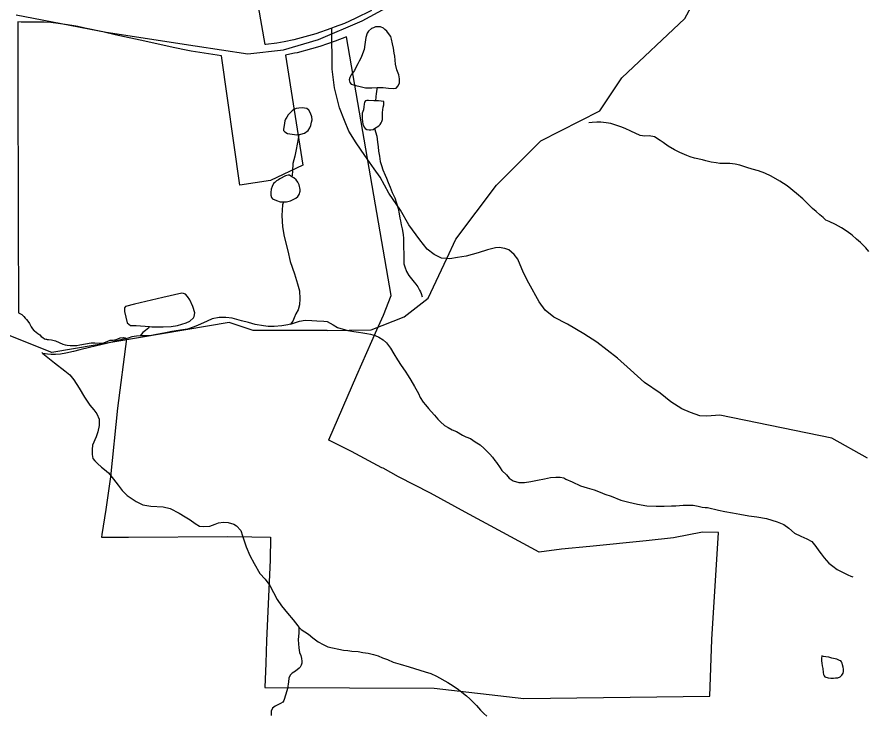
# Model space of a CAD drawing. Extents: x 2001466 to 31450019, y -30647475 to 847247.
# Drawn here: x 2035829 to 2039659, y 678927 to 682071 of the extents above; entities that cross this region are included whole.
import ezdxf

# ---------------------------------------------------------------- set-up
doc = ezdxf.new("R2010")
doc.units = 0
for name, color, linetype in [('Exist Boundary Political City Limit New', 7, 'Continuous'), ('Exist Hydrographic Creek Single Shore', 7, 'Continuous'), ('Exist Hydrographic Misc Water Feature', 7, 'Continuous'), ('Exist Road Non-System Type 51', 7, 'Continuous'), ('Exist Road Secondary Type 51 Attributed', 7, 'Continuous'), ('Map Preparation Boundary City Limit Buffer Line', 7, 'Continuous')]:
    doc.layers.add(name, color=color, linetype=linetype)

msp = doc.modelspace()

# ---------------------------------------------------------------- linework, layer by layer
at = {"layer": 'Exist Boundary Political City Limit New'}
for points in [[(2037426.1, 682100.1), (2037353.2, 682064.7), (2037305.1, 682042.2), (2037258.2, 682024.7), (2037242.6, 682018.8), (2037174.8, 681995.6), (2037076.4, 681968.2), (2037032.5, 681958.8), (2036999.8, 681953.2), (2036950.2, 681947.2), (2036947, 681947), (2036901.5, 682205.7)], [(2035832.4, 682048.5), (2035832.1, 681821.8), (2035833.8, 681161.9), (2035835.4, 680737.7), (2035838.8, 680736.6), (2035844.1, 680734.2), (2035850.4, 680730), (2035859.5, 680721.9), (2035866, 680714.9), (2035871.1, 680708.8), (2035877.6, 680700.3), (2035884.8, 680689.6), (2035890.9, 680678.6), (2035892.8, 680674.5), (2035895, 680670.4), (2035898.1, 680666), (2035904.6, 680659), (2035907.1, 680656.8), (2035923, 680645.8), (2035931.9, 680638.6), (2035938.2, 680632.2), (2035944.6, 680626.4), (2035952.8, 680621.8), (2035959.1, 680619.9), (2035961.8, 680619.4)], [(2035961.8, 680619.4), (2035965.1, 680618.8), (2035969.8, 680618.6), (2035983.8, 680617.1), (2036001.4, 680612.1), (2036018.5, 680605.1), (2036035.4, 680596.9), (2036045.5, 680593.9), (2036054.4, 680592.4), (2036067.9, 680591.1), (2036075.6, 680590.7), (2036086.2, 680590.9), (2036097.6, 680591.6), (2036111.9, 680593.4), (2036162.6, 680603.2), (2036170, 680603.8), (2036179.2, 680603.4), (2036198.4, 680601.6), (2036208, 680601.4), (2036219.9, 680603.4), (2036238.6, 680611.2), (2036248.8, 680614.6), (2036252, 680615.2), (2036262.1, 680615.5), (2036267.9, 680616.1), (2036272.2, 680617.3), (2036293, 680625.8), (2036306.4, 680627.6), (2036309.2, 680627.2), (2036316, 680625.1), (2036321.2, 680622.5), (2036322.6, 680620.5), (2036281.9, 680309.5), (2036249.6, 680000), (2036228.4, 679852.7), (2036210.8, 679739.1), (2036209, 679727.5), (2036210.4, 679728.3), (2036330.8, 679727.9), (2036777.4, 679730.1), (2036886.8, 679729.1), (2036970.8, 679727.4), (2036969.2, 679624.1), (2036952.5, 679262.3), (2036949.2, 679159.8), (2036944.8, 679049.9), (2037709, 679048.1), (2038111.9, 679001), (2038950.1, 679011), (2038959.2, 679266.2), (2038990.4, 679748.1), (2038917.5, 679751), (2038787.4, 679725.1), (2038664.1, 679711.7), (2038410.5, 679685.1), (2038281.6, 679673.3), (2038181.6, 679660.1), (2038018.1, 679748.5), (2037848.8, 679840.4), (2037691.6, 679925.2), (2037547.5, 680000), (2037478, 680037.8), (2037472.6, 680040.6), (2037336.1, 680113.2), (2037234.4, 680165.2), (2037233.6, 680165.6), (2037360.4, 680457.7), (2037450.4, 680661.2), (2037479.5, 680728.1), (2037515.2, 680816.6), (2037379.6, 681598.4), (2037314, 681981.4), (2037262.9, 681962.2), (2037192.5, 681938.2), (2037155.9, 681927.9), (2037090.6, 681910), (2037078.4, 681907.3), (2037044, 681899.9), (2037039, 681899), (2037116.8, 681403.8), (2036970.6, 681334.4), (2036832.6, 681313.7), (2036750.8, 681895.1), (2036614.1, 681917.2), (2036598.8, 681920.3), (2036532.9, 681933.6), (2036403.9, 681961.2), (2036271.4, 681990.4), (2036215.8, 682003.4), (2036134.5, 682020.9), (2036102.2, 682027.6), (2036075.8, 682032.8), (2036046, 682037.6), (2036013.5, 682041.8), (2035981.2, 682045.6), (2035951.4, 682047.7), (2035923.9, 682048.2), (2035888.1, 682047.2), (2035847.9, 682046.8), (2035832.4, 682048.5)]]:
    msp.add_lwpolyline(points, dxfattribs=at)
at = {"layer": 'Exist Hydrographic Creek Single Shore'}
for points in [[(2037988.9, 681312.9), (2038188.8, 681512.3), (2038455, 681647.9), (2038554.8, 681796.8), (2038837.8, 682063.4), (2039064.6, 682482.2)], [(2037765.1, 680982.7), (2037806, 681070.5), (2037988.9, 681312.9)], [(2037225.9, 680659.1), (2037424, 680661.6), (2037573.8, 680720.9), (2037681.9, 680804), (2037765.1, 680982.7)], [(2037225.9, 680659.1), (2036892.9, 680659.3), (2036784.8, 680694.3), (2035984.9, 680559.7), (2035793, 680635.7), (2035542.8, 680824.5), (2035325.9, 680891.3), (2035025.9, 680917.1), (2034075.9, 680874.1), (2033951, 680909.4), (2032685, 680784.2)]]:
    msp.add_lwpolyline(points, dxfattribs=at)
at = {"layer": 'Exist Hydrographic Misc Water Feature'}
for points in [[(2037451, 681752.5), (2037479.1, 681752.5), (2037503.1, 681750.6), (2037525, 681748.6), (2037536.9, 681750.7), (2037547, 681760.7), (2037552.9, 681774.6), (2037552.9, 681792.6), (2037548.8, 681810.6), (2037540.8, 681832.6), (2037534.7, 681858.6), (2037530.8, 681894.6), (2037528.7, 681908.6), (2037524.6, 681930.6), (2037520.7, 681950.6), (2037516.6, 681970.6), (2037512.7, 681982.5), (2037502.5, 681996.5), (2037494.5, 682006.5), (2037486.5, 682014.5), (2037480.5, 682020.5), (2037466.6, 682026.5), (2037452.5, 682026.4), (2037444.5, 682026.4), (2037434.6, 682022.4), (2037426.6, 682018.4), (2037412.5, 682006.3), (2037406.5, 681998.3), (2037400.6, 681978.3), (2037396.7, 681946.3), (2037392.8, 681924.3), (2037384.8, 681904.3), (2037378.8, 681888.3), (2037370.8, 681872.3), (2037364.9, 681860.3), (2037356.9, 681846.3), (2037348.9, 681830.3), (2037340.9, 681818.3), (2037335, 681810.3), (2037328.8, 681798.2), (2037325.1, 681788.2), (2037329, 681776.3), (2037335, 681768.2), (2037355.1, 681762.2), (2037374.9, 681758.3), (2037398.9, 681752.4), (2037427, 681752.4), (2037451, 681752.5)], [(2037451, 681752.5), (2037449, 681736.5), (2037446.9, 681722.5), (2037445.1, 681714.5), (2037445.1, 681704.5), (2037443.2, 681692.5)], [(2037443.2, 681692.5), (2037437.1, 681692.5), (2037413.1, 681694.4), (2037405.1, 681694.4), (2037399.1, 681692.4), (2037395, 681686.4), (2037393.2, 681678.4), (2037391.1, 681666.4), (2037389.3, 681652.4), (2037383.4, 681638.3), (2037383.4, 681626.4), (2037383.4, 681610.4), (2037385.2, 681600.4), (2037387.2, 681588.4), (2037389.3, 681582.4), (2037393.4, 681574.4), (2037397.3, 681568.4), (2037405.3, 681564.4), (2037415.3, 681562.5), (2037423.3, 681562.5), (2037433.4, 681564.5), (2037439.3, 681568.5)], [(2037439.3, 681568.5), (2037459.2, 681580.5), (2037465.2, 681586.5), (2037469.3, 681594.5), (2037473.2, 681600.5), (2037475.2, 681608.5), (2037475.2, 681624.5), (2037475.2, 681640.5), (2037479.1, 681664.5), (2037481.2, 681674.5), (2037481.2, 681682.5), (2037481.2, 681686.5), (2037481.2, 681690.5), (2037457.2, 681692.5), (2037443.2, 681692.5)], [(2037097.9, 681541), (2037108, 681542.4), (2037124.2, 681547.8), (2037140, 681559.8), (2037148, 681572), (2037152.1, 681582.5), (2037155.9, 681596.4), (2037158, 681607.8), (2037157.8, 681621.8), (2037151.8, 681638.3), (2037143, 681650.8), (2037134, 681658.4), (2037113.9, 681662.1), (2037097.9, 681660), (2037087.1, 681658.5), (2037076, 681653.8), (2037068, 681648.2), (2037059.4, 681639.4), (2037049.9, 681629.7), (2037044, 681620), (2037038.9, 681611.1), (2037036.2, 681603.7), (2037032.1, 681581.7), (2037030, 681566.1), (2037030, 681559.5), (2037036.2, 681553.7), (2037048.1, 681546.1), (2037068.2, 681542.4), (2037090.1, 681540.3), (2037097.9, 681541)], [(2037439.3, 681568.5), (2037449.4, 681534.5), (2037453.5, 681506.5), (2037455.5, 681486.5), (2037457.6, 681466.5), (2037461.5, 681444.5), (2037465.6, 681420.5), (2037471.7, 681402.6), (2037477.7, 681382.6), (2037487.7, 681358.6), (2037493.7, 681344.6), (2037501.7, 681324.7), (2037509.7, 681304.7), (2037519.9, 681280.6), (2037531.8, 681256.7), (2037538, 681232.7), (2037546, 681208.7), (2037550.1, 681184.8), (2037554, 681164.8), (2037556.2, 681152.8), (2037560.1, 681134.8), (2037564.2, 681116.8), (2037568.3, 681090.7), (2037570.2, 681072.8), (2037570.2, 681052.8), (2037570.2, 681028.8), (2037572.4, 681008.8), (2037572.4, 680992.8), (2037572.4, 680974.8), (2037572.4, 680958.8), (2037576.5, 680944.9), (2037584.5, 680924.8), (2037594.6, 680906.9), (2037606.4, 680890.9), (2037618.5, 680876.9), (2037626.5, 680866.9), (2037634.5, 680854.9), (2037642.5, 680840.9), (2037646.6, 680832.9), (2037650.5, 680824.9), (2037654.2, 680810.9)], [(2038957.3, 681417.3), (2038933.3, 681423.2), (2038917.3, 681427.2), (2038881.5, 681435.2), (2038861.4, 681441.1), (2038847.4, 681447.1), (2038815.2, 681461), (2038791.2, 681473), (2038763.1, 681488.9), (2038741.2, 681504.9), (2038727.3, 681514.8), (2038701.2, 681530.8), (2038677.2, 681534.8), (2038657.3, 681534.7), (2038637.2, 681536.7), (2038595.2, 681556.6), (2038569.2, 681568.5), (2038549.1, 681576.5), (2038531, 681582.5), (2038505.2, 681590.4), (2038483, 681594.4), (2038459.1, 681596.4), (2038441.2, 681596.4), (2038421.1, 681596.3), (2038405.1, 681594.2)], [(2037097.9, 681541), (2037096.1, 681522.1), (2037086.2, 681473.9), (2037080.3, 681443.7), (2037072.3, 681410.3), (2037070.4, 681375.8), (2037068.4, 681357.8), (2037067.6, 681351.3)], [(2039668, 681014.7), (2039653.9, 681030.7), (2039629.9, 681054.6), (2039611.9, 681070.5), (2039591.8, 681088.5), (2039569.8, 681104.5), (2039543.8, 681120.4), (2039517.7, 681136.4), (2039487.8, 681150.3), (2039473.7, 681156.3), (2039461.8, 681168.3), (2039445.8, 681180.3), (2039429.8, 681194.2), (2039413.6, 681208.2), (2039391.6, 681230.1), (2039369.7, 681252.1), (2039341.4, 681276.1), (2039299.6, 681309.9), (2039265.5, 681331.9), (2039227.4, 681353.8), (2039199.3, 681367.7), (2039169.4, 681377.7), (2039141.3, 681385.7), (2039117.3, 681393.6), (2039085.3, 681403.6), (2039065.4, 681407.5), (2039041.4, 681411.5), (2039015.4, 681411.4), (2038995.3, 681411.3), (2038979.3, 681413.3), (2038957.3, 681417.3)], [(2037067.6, 681351.3), (2037056.5, 681358.1), (2037050.3, 681358.2), (2037038.5, 681356), (2037012.4, 681341.8), (2037006.5, 681337.7), (2036998.7, 681332.2), (2036990.5, 681325.8), (2036984.7, 681320.2), (2036978.6, 681308), (2036974.5, 681295.7), (2036972.4, 681280.3), (2036972.6, 681268), (2036974.7, 681258.1), (2036980.4, 681252.2), (2036998.7, 681243.6), (2037014.7, 681238.4), (2037028.8, 681238.1)], [(2037028.8, 681238.1), (2037042.6, 681237.8), (2037060.8, 681242.3), (2037084.6, 681254.2), (2037094.4, 681262.2), (2037100.6, 681271.9), (2037104.5, 681285.8), (2037104.5, 681294), (2037100.6, 681314.6), (2037094.4, 681326.1), (2037086.4, 681337.8), (2037076.4, 681346.2), (2037067.6, 681351.3)], [(2037028.8, 681238.1), (2037024.7, 681224.2), (2037022.7, 681175.9), (2037024.9, 681125.8), (2037032.9, 681082.1), (2037048.9, 681017.8), (2037059.2, 680970.1), (2037079.3, 680913.9), (2037093.2, 680868.5), (2037101.2, 680837.1), (2037103.5, 680801.8), (2037101.4, 680774.8), (2037095.5, 680752), (2037085.4, 680734.1), (2037077.4, 680716.3), (2037071.7, 680700), (2037060.4, 680687.1)], [(2036425.3, 680676.2), (2036435.6, 680675.1), (2036487.7, 680675), (2036523.8, 680677.4), (2036551.7, 680681), (2036591.6, 680693.3), (2036607.6, 680701.2), (2036623.6, 680715.6), (2036627.5, 680721.2), (2036629.6, 680737.6), (2036621.4, 680767.3), (2036607.4, 680797.1), (2036597.6, 680811.3), (2036587.5, 680823), (2036579.3, 680825.6), (2036571.3, 680827.5), (2036485.4, 680807), (2036357.5, 680776.8), (2036317.5, 680766.9), (2036313.6, 680761.3), (2036313.6, 680757.2), (2036313.6, 680744.9), (2036325.7, 680693), (2036331.8, 680687.1), (2036339.8, 680681.2), (2036365.7, 680680.7), (2036425.3, 680676.2)], [(2037060.4, 680687.1), (2037049.5, 680684), (2037021.6, 680680.4), (2036987.6, 680676.2), (2036959.7, 680676), (2036939.4, 680679.7), (2036901.5, 680686.2), (2036871.5, 680694.2), (2036839.6, 680702.2), (2036797.5, 680713.7), (2036769.4, 680717.6), (2036739.7, 680717.4), (2036707.7, 680711.5), (2036684.9, 680701.3), (2036655.8, 680687.9), (2036645.6, 680683.2), (2036627.5, 680675.3), (2036597.6, 680665.3), (2036565.8, 680659.4), (2036525.8, 680653.6), (2036497.9, 680647.6), (2036473.7, 680643.2), (2036450, 680638.8), (2036427.8, 680635.1), (2036407.7, 680634.7), (2036383.9, 680635.2)], [(2037060.4, 680687.1), (2037083.6, 680694), (2037101.6, 680700.1), (2037127.4, 680704.6), (2037157.4, 680704), (2037179.5, 680702.7), (2037211.5, 680700.4), (2037226.9, 680699.3), (2037252.9, 680684.3), (2037273, 680672.3), (2037319, 680658.4), (2037347.1, 680654.4), (2037366.9, 680650.5), (2037387, 680648.5)], [(2036425.3, 680676.2), (2036421.9, 680671.3), (2036407.9, 680659.3), (2036395.8, 680648.9), (2036383.9, 680635.2)], [(2037387, 680648.5), (2037404.9, 680644.6), (2037421.1, 680642.6), (2037443, 680636.7), (2037459, 680628.7), (2037479.1, 680616.7), (2037493.1, 680602.7), (2037511.1, 680578.8), (2037527.1, 680552.8), (2037543.3, 680526.9), (2037559.3, 680500.9), (2037577.3, 680474.9), (2037591.3, 680454.9), (2037603.4, 680434.9), (2037619.4, 680407), (2037637.4, 680375), (2037645.4, 680357), (2037659.6, 680335.1), (2037669.6, 680323.1), (2037683.5, 680307.1), (2037695.6, 680293.1), (2037709.6, 680277.2), (2037725.6, 680259.2), (2037737.7, 680247.2), (2037755.7, 680231.3), (2037771.7, 680221.3), (2037789.8, 680211.3), (2037809.7, 680203.4), (2037835.7, 680187.4), (2037851.7, 680179.4), (2037871.8, 680171.6), (2037893.9, 680157.5), (2037915.9, 680143.6), (2037933.9, 680127.7), (2037947.9, 680113.7), (2037959.8, 680101.6), (2037972.1, 680087.7), (2037981.9, 680073.7), (2037989.9, 680063.7), (2038005.9, 680039.8), (2038013.9, 680027.8), (2038034, 680007.8), (2038046.1, 679993.8), (2038064.1, 679981.9), (2038090.2, 679973.9), (2038116, 679974), (2038144.1, 679978), (2038174, 679984.1), (2038206, 679990.2), (2038232.1, 679996.2), (2038256.1, 679998.2), (2038276.1, 679998.3), (2038292.1, 679994.3), (2038302, 679988.3), (2038330.1, 679976.4), (2038368, 679958.4), (2038398.2, 679950.6), (2038430.1, 679940.6), (2038456, 679930.6), (2038478.1, 679920.7), (2038506.2, 679912.7), (2038550.1, 679894.8), (2038586.2, 679884.8), (2038624.1, 679876.9), (2038666.2, 679869), (2038708.2, 679867.1), (2038744.3, 679867.2), (2038778.1, 679869.3), (2038798.2, 679869.3), (2038830.2, 679871.3), (2038852.1, 679871.4), (2038876.1, 679871.4), (2038898.3, 679867.4), (2038916.1, 679863.5), (2038930.3, 679861.5), (2038940.1, 679861.6), (2038990.1, 679849.6), (2039018.2, 679843.7), (2039052.3, 679837.7), (2039086.1, 679831.8), (2039126.3, 679823.9), (2039162.2, 679819.9), (2039206.3, 679812), (2039230.3, 679804), (2039254.2, 679796.1), (2039284.2, 679784.2), (2039306.3, 679768.3), (2039332.4, 679746.2), (2039360.3, 679732.3), (2039388.4, 679720.4), (2039410.3, 679708.4), (2039428.3, 679686.4), (2039442.5, 679666.5), (2039452.5, 679652.5), (2039466.5, 679634.6), (2039486.6, 679610.6), (2039504.6, 679596.6), (2039524.5, 679582.7), (2039548.5, 679570.7), (2039572.5, 679558.8)], [(2036383.9, 680635.2), (2036366.5, 680633.1), (2036345.8, 680629.4), (2036329.8, 680624.8), (2036302.9, 680618), (2036232.4, 680599.7), (2036155.9, 680582.4), (2036112, 680571), (2036083.9, 680564.2), (2036049.1, 680555.9), (2036024.1, 680552.3), (2036002.1, 680550.2), (2035982, 680550.7), (2035966, 680552.6), (2035945, 680555.1), (2035940.2, 680558.9)], [(2035940.2, 680558.9), (2035945, 680555.1), (2035998, 680512.6), (2036044.2, 680476.4), (2036066.3, 680458.7), (2036084.1, 680437), (2036108.3, 680398.8), (2036132.3, 680358.9), (2036156.3, 680322.4), (2036174.4, 680300.7), (2036188.3, 680283.2), (2036198.6, 680259.2), (2036198.6, 680230.5), (2036192.6, 680202.7), (2036184.6, 680179), (2036168.6, 680142.5), (2036166.6, 680122.9), (2036166.8, 680100.7), (2036170.7, 680082.6), (2036178.9, 680070.9), (2036190.8, 680059.2), (2036208.8, 680043.2), (2036222.8, 680033.1), (2036241, 680017.2), (2036262.9, 679988.8), (2036284.9, 679961.3), (2036303.1, 679937.2), (2036324.9, 679915.4), (2036365.7, 679888.3), (2036395, 679872.9), (2036431.1, 679867.3), (2036487.3, 679863.7), (2036519.1, 679857.3), (2036559.2, 679835.2), (2036587.1, 679819.8), (2036609.3, 679805.4), (2036631.2, 679789.4), (2036651.1, 679777.5), (2036671.2, 679775.4), (2036697.2, 679777.4), (2036721.2, 679786), (2036737, 679792.2), (2036759.2, 679795.8), (2036780.9, 679793.7), (2036805.1, 679785.9), (2036817.2, 679778.3), (2036837.1, 679758.1), (2036845.3, 679734.2), (2036861.3, 679683.8), (2036877.3, 679645.7), (2036897.4, 679608.4), (2036923.6, 679564.4), (2036947.4, 679538.6), (2036967.5, 679510.3), (2037001.7, 679446.4), (2037019.8, 679418.1), (2037047.7, 679384.8), (2037073.7, 679354.7), (2037094, 679328.1), (2037099.1, 679323)], [(2039572.5, 679558.8), (2039586.6, 679552.8), (2039594.6, 679548.8)], [(2037099.1, 679323), (2037097.9, 679296.8), (2037095.9, 679264.8), (2037098.1, 679228.7), (2037102, 679208.1), (2037108, 679194.9), (2037110.2, 679180.9), (2037112.3, 679168.6), (2037112.3, 679160.3), (2037108.8, 679150.6), (2037104.3, 679142.4), (2037100, 679138.4), (2037084.2, 679124.8), (2037068.2, 679114.5), (2037059.2, 679105.6), (2037054.2, 679092.6), (2037052.4, 679076.3), (2037047.3, 679046), (2037040.5, 679020.7), (2037030.5, 678992.2), (2037026.2, 678985), (2037016.5, 678978.6), (2036992.5, 678966.8), (2036980.6, 678957.9), (2036974.5, 678944.1), (2036974.5, 678924.4)], [(2037099.1, 679323), (2037109.8, 679312.1), (2037142, 679290.1), (2037161.9, 679274.1), (2037185.9, 679256.5), (2037208, 679244.5), (2037228.7, 679234.3)], [(2037228.7, 679234.3), (2037299.5, 679218.6), (2037319.6, 679216.6), (2037337.6, 679214.6), (2037365.5, 679212.7), (2037387.7, 679208.8), (2037411.6, 679204.8), (2037435.6, 679198.8), (2037455.5, 679192.9), (2037475.6, 679184.9), (2037497.8, 679176.9), (2037523.6, 679165), (2037555.6, 679155.1), (2037595.8, 679143.2), (2037667.8, 679121.3), (2037693.6, 679113.3), (2037719.6, 679101.4), (2037769.9, 679073.4), (2037793.9, 679057.5), (2037817.9, 679041.6), (2037833.9, 679029.6), (2037853.9, 679013.7), (2037869.9, 678999.7), (2037885.9, 678983.7), (2037899.9, 678969.8), (2037917.9, 678947.8), (2037932.1, 678933.9), (2037946, 678921.9)], [(2039453.4, 679170.6), (2039455.2, 679160.6), (2039457.2, 679148.6), (2039459.5, 679136.6), (2039461.3, 679118.6), (2039463.4, 679108.6), (2039465.5, 679102.6), (2039469.3, 679098.6), (2039483.5, 679094.7), (2039495.4, 679092.7), (2039507.5, 679092.7), (2039517.3, 679094.8), (2039527.4, 679094.8), (2039537.4, 679098.8), (2039545.4, 679106.8), (2039551.4, 679114.8), (2039553.4, 679122.8), (2039553.4, 679132.8), (2039551.4, 679142.8), (2039549.3, 679152.7), (2039547.3, 679160.7), (2039543.4, 679166.7), (2039541.3, 679170.7), (2039535.4, 679172.7), (2039523.3, 679178.7), (2039501.3, 679182.7), (2039487.4, 679186.7), (2039473.2, 679188.6), (2039463.2, 679190.6), (2039455.2, 679192.6), (2039453.4, 679180.6), (2039453.4, 679170.6)]]:
    msp.add_lwpolyline(points, dxfattribs=at)
at = {"layer": 'Exist Road Non-System Type 51'}
for points in [[(2037765.1, 680982.7), (2037741.9, 680984.3), (2037708.2, 681001), (2037676.7, 681025.7), (2037643.6, 681066.3), (2037595, 681135.3), (2037556.3, 681200.1), (2037503.9, 681277.2), (2037465.3, 681350), (2037438.1, 681386.5), (2037395.3, 681447.4), (2037356.5, 681504.2), (2037323.6, 681556.8), (2037303.8, 681605.3), (2037281.7, 681661.7), (2037259.5, 681752.2), (2037249.2, 681836.4), (2037247, 682020.4)], [(2039660.8, 680083.4), (2039500.7, 680173.1), (2038995.5, 680276.9), (2038937.4, 680272.1), (2038905.5, 680274.7), (2038863.8, 680289.6), (2038824.1, 680306.4), (2038774.7, 680337.4), (2038727.5, 680376.3), (2038656.5, 680423.8), (2038593.7, 680481.1), (2038534.7, 680534.2), (2038442.2, 680606.1), (2038383, 680643.3), (2038309.9, 680686.8), (2038248.5, 680718.1), (2038209.2, 680750.9), (2038181.9, 680787.4), (2038135.6, 680872.4), (2038110.6, 680918.9), (2038085.8, 680979.4), (2038068.3, 681001.7), (2038044.7, 681022.2), (2038026.8, 681028.6), (2038000.9, 681033.1), (2037984.9, 681031.4), (2037948.7, 681022.2), (2037906.4, 681009), (2037852.1, 680994.1), (2037814, 680986.9), (2037779.8, 680981.6), (2037765.1, 680982.7)]]:
    msp.add_lwpolyline(points, dxfattribs=at)
at = {"layer": 'Exist Road Secondary Type 51 Attributed'}
msp.add_lwpolyline([(2035824.6, 682080.8), (2036229.9, 682002.6), (2036631.1, 681941.3), (2036868.6, 681905.4), (2037029, 681922.3), (2037187.4, 681968.8), (2037383.7, 682053.3), (2037727.8, 682241.3), (2038421.4, 682680.8), (2038558.6, 682797), (2038816.2, 683031.5), (2039015.7, 683215.3), (2039218.4, 683462.5), (2039461.2, 683764.6), (2039707.1, 684032.9), (2039859.1, 684161.8), (2040139.9, 684360.4), (2040346.8, 684489.2), (2040490.4, 684542), (2040794.4, 684590.6), (2041247.3, 684664.6), (2041817.3, 684738.5), (2042364.1, 684808.2)], dxfattribs=at)
at = {"layer": 'Map Preparation Boundary City Limit Buffer Line'}
for points in [[(2037426.1, 682100.1), (2037353.2, 682064.7), (2037305.1, 682042.2), (2037258.2, 682024.7), (2037242.6, 682018.8), (2037174.8, 681995.6), (2037076.4, 681968.2), (2037032.5, 681958.8), (2036999.8, 681953.2), (2036950.2, 681947.2), (2036947, 681947), (2036901.5, 682205.7)], [(2035832.4, 682048.5), (2035832.1, 681821.8), (2035833.8, 681161.9), (2035835.4, 680737.7), (2035838.8, 680736.6), (2035844.1, 680734.2), (2035850.4, 680730), (2035859.5, 680721.9), (2035866, 680714.9), (2035871.1, 680708.8), (2035877.6, 680700.3), (2035884.8, 680689.6), (2035890.9, 680678.6), (2035892.8, 680674.5), (2035895, 680670.4), (2035898.1, 680666), (2035904.6, 680659), (2035907.1, 680656.8), (2035923, 680645.8), (2035931.9, 680638.6), (2035938.2, 680632.2), (2035944.6, 680626.4), (2035952.8, 680621.8), (2035959.1, 680619.9), (2035961.8, 680619.4)], [(2035961.8, 680619.4), (2035965.1, 680618.8), (2035969.8, 680618.6), (2035983.8, 680617.1), (2036001.4, 680612.1), (2036018.5, 680605.1), (2036035.4, 680596.9), (2036045.5, 680593.9), (2036054.4, 680592.4), (2036067.9, 680591.1), (2036075.6, 680590.7), (2036086.2, 680590.9), (2036097.6, 680591.6), (2036111.9, 680593.4), (2036162.6, 680603.2), (2036170, 680603.8), (2036179.2, 680603.4), (2036198.4, 680601.6), (2036208, 680601.4), (2036219.9, 680603.4), (2036238.6, 680611.2), (2036248.8, 680614.6), (2036252, 680615.2), (2036262.1, 680615.5), (2036267.9, 680616.1), (2036272.2, 680617.3), (2036293, 680625.8), (2036306.4, 680627.6), (2036309.2, 680627.2), (2036316, 680625.1), (2036321.2, 680622.5), (2036322.6, 680620.5), (2036281.9, 680309.5), (2036249.6, 680000), (2036228.4, 679852.7), (2036210.8, 679739.1), (2036209, 679727.5), (2036210.4, 679728.3), (2036330.8, 679727.9), (2036777.4, 679730.1), (2036886.8, 679729.1), (2036970.8, 679727.4), (2036969.2, 679624.1), (2036952.5, 679262.3), (2036949.2, 679159.8), (2036944.8, 679049.9), (2037709, 679048.1), (2038111.9, 679001), (2038950.1, 679011), (2038959.2, 679266.2), (2038990.4, 679748.1), (2038917.5, 679751), (2038787.4, 679725.1), (2038664.1, 679711.7), (2038410.5, 679685.1), (2038281.6, 679673.3), (2038181.6, 679660.1), (2038018.1, 679748.5), (2037848.8, 679840.4), (2037691.6, 679925.2), (2037547.5, 680000), (2037478, 680037.8), (2037472.6, 680040.6), (2037336.1, 680113.2), (2037234.4, 680165.2), (2037233.6, 680165.6), (2037360.4, 680457.7), (2037450.4, 680661.2), (2037479.5, 680728.1), (2037515.2, 680816.6), (2037379.6, 681598.4), (2037314, 681981.4), (2037262.9, 681962.2), (2037192.5, 681938.2), (2037155.9, 681927.9), (2037090.6, 681910), (2037078.4, 681907.3), (2037044, 681899.9), (2037039, 681899), (2037116.8, 681403.8), (2036970.6, 681334.4), (2036832.6, 681313.7), (2036750.8, 681895.1), (2036614.1, 681917.2), (2036598.8, 681920.3), (2036532.9, 681933.6), (2036403.9, 681961.2), (2036271.4, 681990.4), (2036215.8, 682003.4), (2036134.5, 682020.9), (2036102.2, 682027.6), (2036075.8, 682032.8), (2036046, 682037.6), (2036013.5, 682041.8), (2035981.2, 682045.6), (2035951.4, 682047.7), (2035923.9, 682048.2), (2035888.1, 682047.2), (2035847.9, 682046.8), (2035832.4, 682048.5)]]:
    msp.add_lwpolyline(points, dxfattribs=at)

doc.saveas('drawing.dxf')
